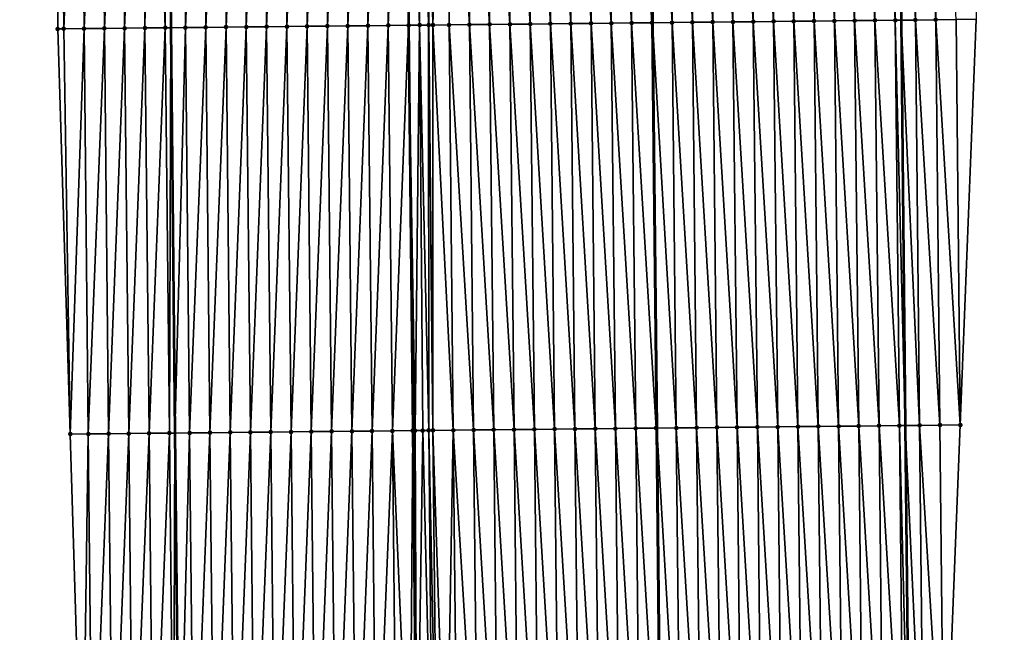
# Model space of a CAD drawing. Header units: feet. Extents: x 2010743 to 2022806, y 818705 to 837694.
# Tile 361 of 531: x 2011451 to 2011500, y 830924 to 830954. Entities that reach past the tile are written whole.
import ezdxf

# ---------------------------------------------------------------- set-up
doc = ezdxf.new("R2010")
doc.units = ezdxf.units.FT
doc.header["$MEASUREMENT"] = 0
for name, color, linetype, lineweight in [('EP_Travel Lane', 172, 'Continuous', 53), ('Road Shots', 141, 'Continuous', 100), ('STRIPING', 60, 'Continuous', 53)]:
    doc.layers.add(name, color=color, linetype=linetype, lineweight=lineweight)
doc.layers.add('I-77-MM17-21_NB-Surface-Border', color=7, linetype='Continuous')
doc.layers.add('I-77-MM17-21_NB-Surface-TIN', color=7, linetype='Continuous')

msp = doc.modelspace()

# ---------------------------------------------------------------- linework, layer by layer
at = {"layer": 'EP_Travel Lane'}
for points in [[(2011492.321, 831173.832, 329.468), (2011492.533, 831153.833, 329.421), (2011492.744, 831133.834, 329.355), (2011492.955, 831113.835, 329.304), (2011493.166, 831093.836, 329.22), (2011493.378, 831073.838, 329.112), (2011493.585, 831053.835, 329.025), (2011493.791, 831033.836, 328.907), (2011493.997, 831013.838, 328.786), (2011494.204, 830993.839, 328.645), (2011494.41, 830973.84, 328.543), (2011494.616, 830953.842, 328.429), (2011494.822, 830933.843, 328.306), (2011495.028, 830913.845, 328.183)], [(2011456.304, 831173.451, 329.677), (2011456.515, 831153.452, 329.653), (2011456.726, 831133.453, 329.605), (2011456.937, 831113.454, 329.559), (2011457.149, 831093.455, 329.453), (2011457.36, 831073.457, 329.355), (2011457.567, 831053.462, 329.252), (2011457.774, 831033.464, 329.125), (2011457.98, 831013.465, 329.005), (2011458.186, 830993.467, 328.874), (2011458.392, 830973.468, 328.756), (2011458.598, 830953.469, 328.615), (2011458.804, 830933.471, 328.509), (2011459.01, 830913.472, 328.364)]]:
    msp.add_polyline3d(points, dxfattribs=at)
at = {"layer": 'I-77-MM17-21_NB-Surface-Border', "color": 3, "linetype": 'Continuous', "lineweight": -3}
for points in [[(2011496.029, 831173.871, 329.332), (2011496.24, 831153.872, 329.291), (2011496.452, 831133.873, 329.23), (2011496.663, 831113.874, 329.178), (2011496.874, 831093.876, 329.097), (2011498.085, 831073.888, 328.956), (2011499.293, 831053.895, 328.84), (2011499.499, 831033.896, 328.735), (2011499.705, 831013.898, 328.597), (2011498.911, 830993.889, 328.492), (2011498.117, 830973.879, 328.419), (2011498.324, 830953.881, 328.308), (2011497.53, 830933.872, 328.212), (2011496.736, 830913.863, 328.132)], [(2011454.254, 830913.424, 328.271), (2011453.643, 830933.418, 328.383), (2011453.03, 830953.413, 328.48), (2011453.12, 830973.414, 328.625), (2011452.914, 830993.413, 328.763), (2011452.708, 831013.411, 328.874), (2011452.501, 831033.41, 328.991), (2011452.295, 831053.409, 329.124), (2011451.756, 831073.398, 329.238), (2011451.985, 831093.401, 329.356), (2011452.352, 831113.406, 329.475), (2011452.196, 831133.405, 329.519), (2011452.204, 831153.406, 329.573), (2011451.151, 831173.396, 329.58)]]:
    msp.add_polyline3d(points, dxfattribs=at)
at = {"layer": 'I-77-MM17-21_NB-Surface-TIN', "color": 128, "linetype": 'Continuous', "lineweight": -3}
for points in [[(2011475.325, 830953.641, 328.746), (2011475.119, 830973.64, 328.876), (2011474.119, 830973.629, 328.891)], [(2011476.325, 830953.652, 328.732), (2011476.119, 830973.65, 328.862), (2011475.119, 830973.64, 328.876)], [(2011475.325, 830953.641, 328.746), (2011476.325, 830953.652, 328.732), (2011475.119, 830973.64, 328.876)], [(2011477.325, 830953.662, 328.715), (2011477.119, 830973.66, 328.846), (2011476.119, 830973.65, 328.862)], [(2011476.325, 830953.652, 328.732), (2011477.325, 830953.662, 328.715), (2011476.119, 830973.65, 328.862)], [(2011478.325, 830953.672, 328.701), (2011478.118, 830973.671, 328.83), (2011477.119, 830973.66, 328.846)], [(2011477.325, 830953.662, 328.715), (2011478.325, 830953.672, 328.701), (2011477.119, 830973.66, 328.846)], [(2011479.325, 830953.683, 328.688), (2011479.118, 830973.681, 328.814), (2011478.118, 830973.671, 328.83)], [(2011478.325, 830953.672, 328.701), (2011479.325, 830953.683, 328.688), (2011478.118, 830973.671, 328.83)], [(2011480.325, 830953.693, 328.677), (2011480.118, 830973.692, 328.804), (2011479.118, 830973.681, 328.814)], [(2011479.325, 830953.683, 328.688), (2011480.325, 830953.693, 328.677), (2011479.118, 830973.681, 328.814)], [(2011481.324, 830953.703, 328.668), (2011481.118, 830973.702, 328.796), (2011480.118, 830973.692, 328.804)], [(2011480.325, 830953.693, 328.677), (2011481.324, 830953.703, 328.668), (2011480.118, 830973.692, 328.804)], [(2011482.324, 830953.714, 328.649), (2011482.118, 830973.712, 328.781), (2011481.118, 830973.702, 328.796)], [(2011481.324, 830953.703, 328.668), (2011482.324, 830953.714, 328.649), (2011481.118, 830973.702, 328.796)], [(2011482.118, 830973.712, 328.781), (2011482.362, 830953.714, 328.648), (2011482.156, 830973.713, 328.78)], [(2011482.324, 830953.714, 328.649), (2011482.362, 830953.714, 328.648), (2011482.118, 830973.712, 328.781)], [(2011483.324, 830953.724, 328.62), (2011483.118, 830973.723, 328.746), (2011482.156, 830973.713, 328.78)], [(2011483.324, 830953.724, 328.62), (2011482.156, 830973.713, 328.78), (2011482.362, 830953.714, 328.648)], [(2011484.324, 830953.735, 328.592), (2011484.118, 830973.733, 328.715), (2011483.118, 830973.723, 328.746)], [(2011483.324, 830953.724, 328.62), (2011484.324, 830953.735, 328.592), (2011483.118, 830973.723, 328.746)], [(2011485.324, 830953.745, 328.578), (2011485.118, 830973.744, 328.699), (2011484.118, 830973.733, 328.715)], [(2011484.324, 830953.735, 328.592), (2011485.324, 830953.745, 328.578), (2011484.118, 830973.733, 328.715)], [(2011486.324, 830953.756, 328.567), (2011486.118, 830973.754, 328.684), (2011485.118, 830973.744, 328.699)], [(2011485.324, 830953.745, 328.578), (2011486.324, 830953.756, 328.567), (2011485.118, 830973.744, 328.699)], [(2011487.324, 830953.766, 328.553), (2011487.118, 830973.765, 328.666), (2011486.118, 830973.754, 328.684)], [(2011486.324, 830953.756, 328.567), (2011487.324, 830953.766, 328.553), (2011486.118, 830973.754, 328.684)], [(2011488.324, 830953.776, 328.54), (2011488.118, 830973.775, 328.655), (2011487.118, 830973.765, 328.666)], [(2011487.324, 830953.766, 328.553), (2011488.324, 830953.776, 328.54), (2011487.118, 830973.765, 328.666)], [(2011489.324, 830953.787, 328.528), (2011489.118, 830973.785, 328.644), (2011488.118, 830973.775, 328.655)], [(2011488.324, 830953.776, 328.54), (2011489.324, 830953.787, 328.528), (2011488.118, 830973.775, 328.655)], [(2011490.324, 830953.797, 328.515), (2011490.118, 830973.796, 328.632), (2011489.118, 830973.785, 328.644)], [(2011489.324, 830953.787, 328.528), (2011490.324, 830953.797, 328.515), (2011489.118, 830973.785, 328.644)], [(2011491.324, 830953.807, 328.503), (2011491.118, 830973.806, 328.619), (2011490.118, 830973.796, 328.632)], [(2011490.324, 830953.797, 328.515), (2011491.324, 830953.807, 328.503), (2011490.118, 830973.796, 328.632)], [(2011492.324, 830953.818, 328.487), (2011492.118, 830973.816, 328.6), (2011491.118, 830973.806, 328.619)], [(2011491.324, 830953.807, 328.503), (2011492.324, 830953.818, 328.487), (2011491.118, 830973.806, 328.619)], [(2011493.324, 830953.828, 328.466), (2011493.118, 830973.827, 328.583), (2011492.118, 830973.816, 328.6)], [(2011492.324, 830953.818, 328.487), (2011493.324, 830953.828, 328.466), (2011492.118, 830973.816, 328.6)], [(2011494.324, 830953.839, 328.437), (2011494.118, 830973.837, 328.551), (2011493.118, 830973.827, 328.583)], [(2011493.324, 830953.828, 328.466), (2011494.324, 830953.839, 328.437), (2011493.118, 830973.827, 328.583)], [(2011494.118, 830973.837, 328.551), (2011494.616, 830953.842, 328.429), (2011494.41, 830973.84, 328.543)], [(2011494.324, 830953.839, 328.437), (2011494.616, 830953.842, 328.429), (2011494.118, 830973.837, 328.551)], [(2011495.324, 830953.849, 328.411), (2011495.118, 830973.848, 328.524), (2011494.41, 830973.84, 328.543)], [(2011495.324, 830953.849, 328.411), (2011494.41, 830973.84, 328.543), (2011494.616, 830953.842, 328.429)], [(2011496.324, 830953.86, 328.383), (2011496.118, 830973.858, 328.495), (2011495.118, 830973.848, 328.524)], [(2011495.324, 830953.849, 328.411), (2011496.324, 830953.86, 328.383), (2011495.118, 830973.848, 328.524)], [(2011496.324, 830953.86, 328.383), (2011497.324, 830953.87, 328.347), (2011496.118, 830973.858, 328.495)], [(2011453.326, 830953.416, 328.488), (2011453.12, 830973.414, 328.625), (2011453.03, 830953.413, 328.48)], [(2011453.326, 830953.416, 328.488), (2011454.12, 830973.425, 328.651), (2011453.12, 830973.414, 328.625)], [(2011453.326, 830953.416, 328.488), (2011454.326, 830953.426, 328.514), (2011454.12, 830973.425, 328.651)], [(2011454.326, 830953.426, 328.514), (2011455.12, 830973.435, 328.684), (2011454.12, 830973.425, 328.651)], [(2011454.326, 830953.426, 328.514), (2011455.326, 830953.436, 328.544), (2011455.12, 830973.435, 328.684)], [(2011455.326, 830953.436, 328.544), (2011456.12, 830973.445, 328.706), (2011455.12, 830973.435, 328.684)], [(2011455.326, 830953.436, 328.544), (2011456.326, 830953.446, 328.57), (2011456.12, 830973.445, 328.706)], [(2011456.326, 830953.446, 328.57), (2011457.12, 830973.455, 328.735), (2011456.12, 830973.445, 328.706)], [(2011456.326, 830953.446, 328.57), (2011457.326, 830953.456, 328.598), (2011457.12, 830973.455, 328.735)], [(2011457.326, 830953.456, 328.598), (2011457.665, 830973.46, 328.754), (2011457.12, 830973.455, 328.735)], [(2011457.326, 830953.456, 328.598), (2011458.326, 830953.467, 328.612), (2011457.665, 830973.46, 328.754)], [(2011458.326, 830953.467, 328.612), (2011458.12, 830973.465, 328.753), (2011457.665, 830973.46, 328.754)], [(2011458.326, 830953.467, 328.612), (2011458.392, 830973.468, 328.756), (2011458.12, 830973.465, 328.753)], [(2011458.326, 830953.467, 328.612), (2011458.598, 830953.469, 328.615), (2011458.392, 830973.468, 328.756)], [(2011459.119, 830973.475, 328.762), (2011458.392, 830973.468, 328.756), (2011458.598, 830953.469, 328.615)], [(2011459.326, 830953.477, 328.623), (2011459.119, 830973.475, 328.762), (2011458.598, 830953.469, 328.615)], [(2011459.326, 830953.477, 328.623), (2011460.119, 830973.486, 328.777), (2011459.119, 830973.475, 328.762)], [(2011459.326, 830953.477, 328.623), (2011460.326, 830953.487, 328.641), (2011460.119, 830973.486, 328.777)], [(2011460.326, 830953.487, 328.641), (2011461.119, 830973.496, 328.795), (2011460.119, 830973.486, 328.777)], [(2011460.326, 830953.487, 328.641), (2011461.326, 830953.497, 328.659), (2011461.119, 830973.496, 328.795)], [(2011461.326, 830953.497, 328.659), (2011462.119, 830973.506, 328.811), (2011461.119, 830973.496, 328.795)], [(2011461.326, 830953.497, 328.659), (2011462.325, 830953.508, 328.675), (2011462.119, 830973.506, 328.811)], [(2011463.119, 830973.516, 328.824), (2011462.119, 830973.506, 328.811), (2011462.325, 830953.508, 328.675)], [(2011463.325, 830953.518, 328.688), (2011463.119, 830973.516, 328.824), (2011462.325, 830953.508, 328.675)], [(2011463.325, 830953.518, 328.688), (2011464.119, 830973.526, 328.837), (2011463.119, 830973.516, 328.824)], [(2011463.325, 830953.518, 328.688), (2011464.325, 830953.528, 328.701), (2011464.119, 830973.526, 328.837)], [(2011464.325, 830953.528, 328.701), (2011465.119, 830973.537, 328.849), (2011464.119, 830973.526, 328.837)], [(2011464.325, 830953.528, 328.701), (2011465.325, 830953.538, 328.712), (2011465.119, 830973.537, 328.849)], [(2011465.325, 830953.538, 328.712), (2011466.119, 830973.547, 328.86), (2011465.119, 830973.537, 328.849)], [(2011465.325, 830953.538, 328.712), (2011466.325, 830953.548, 328.724), (2011466.119, 830973.547, 328.86)], [(2011466.325, 830953.548, 328.724), (2011467.119, 830973.557, 328.877), (2011466.119, 830973.547, 328.86)], [(2011466.325, 830953.548, 328.724), (2011467.325, 830953.559, 328.741), (2011467.119, 830973.557, 328.877)], [(2011467.325, 830953.559, 328.741), (2011468.119, 830973.567, 328.897), (2011467.119, 830973.557, 328.877)], [(2011467.325, 830953.559, 328.741), (2011468.325, 830953.569, 328.76), (2011468.119, 830973.567, 328.897)], [(2011468.325, 830953.569, 328.76), (2011469.119, 830973.578, 328.919), (2011468.119, 830973.567, 328.897)], [(2011468.325, 830953.569, 328.76), (2011469.325, 830953.579, 328.781), (2011469.119, 830973.578, 328.919)], [(2011469.325, 830953.579, 328.781), (2011470.119, 830973.588, 328.934), (2011469.119, 830973.578, 328.919)], [(2011469.325, 830953.579, 328.781), (2011470.325, 830953.589, 328.791), (2011470.119, 830973.588, 328.934)], [(2011470.873, 830953.595, 328.798), (2011470.88, 830973.596, 328.938), (2011470.119, 830973.588, 328.934)], [(2011470.873, 830953.595, 328.798), (2011470.119, 830973.588, 328.934), (2011470.325, 830953.589, 328.791)], [(2011470.873, 830953.595, 328.798), (2011471.314, 830953.599, 328.8), (2011470.88, 830973.596, 328.938)], [(2011471.314, 830953.599, 328.8), (2011471.021, 830973.597, 328.938), (2011470.88, 830973.596, 328.938)], [(2011471.314, 830953.599, 328.8), (2011471.119, 830973.598, 328.937), (2011471.021, 830973.597, 328.938)], [(2011471.529, 830953.602, 328.8), (2011472.119, 830973.608, 328.922), (2011471.119, 830973.598, 328.937)], [(2011471.314, 830953.599, 328.8), (2011471.325, 830953.6, 328.8), (2011471.119, 830973.598, 328.937)], [(2011471.325, 830953.6, 328.8), (2011471.529, 830953.602, 328.8), (2011471.119, 830973.598, 328.937)], [(2011471.529, 830953.602, 328.8), (2011472.325, 830953.61, 328.789), (2011472.119, 830973.608, 328.922)], [(2011473.325, 830953.62, 328.773), (2011473.119, 830973.619, 328.906), (2011472.119, 830973.608, 328.922)], [(2011472.325, 830953.61, 328.789), (2011473.325, 830953.62, 328.773), (2011472.119, 830973.608, 328.922)], [(2011474.325, 830953.631, 328.759), (2011474.119, 830973.629, 328.891), (2011473.119, 830973.619, 328.906)], [(2011473.325, 830953.62, 328.773), (2011474.325, 830953.631, 328.759), (2011473.119, 830973.619, 328.906)], [(2011474.325, 830953.631, 328.759), (2011475.325, 830953.641, 328.746), (2011474.119, 830973.629, 328.891)], [(2011484.53, 830933.736, 328.479), (2011484.324, 830953.735, 328.592), (2011483.324, 830953.724, 328.62)], [(2011485.53, 830933.747, 328.461), (2011485.324, 830953.745, 328.578), (2011484.324, 830953.735, 328.592)], [(2011484.53, 830933.736, 328.479), (2011485.53, 830933.747, 328.461), (2011484.324, 830953.735, 328.592)], [(2011486.53, 830933.757, 328.446), (2011486.324, 830953.756, 328.567), (2011485.324, 830953.745, 328.578)], [(2011485.53, 830933.747, 328.461), (2011486.53, 830933.757, 328.446), (2011485.324, 830953.745, 328.578)], [(2011487.53, 830933.767, 328.43), (2011487.324, 830953.766, 328.553), (2011486.324, 830953.756, 328.567)], [(2011486.53, 830933.757, 328.446), (2011487.53, 830933.767, 328.43), (2011486.324, 830953.756, 328.567)], [(2011488.53, 830933.778, 328.416), (2011488.324, 830953.776, 328.54), (2011487.324, 830953.766, 328.553)], [(2011487.53, 830933.767, 328.43), (2011488.53, 830933.778, 328.416), (2011487.324, 830953.766, 328.553)], [(2011489.53, 830933.788, 328.404), (2011489.324, 830953.787, 328.528), (2011488.324, 830953.776, 328.54)], [(2011488.53, 830933.778, 328.416), (2011489.53, 830933.788, 328.404), (2011488.324, 830953.776, 328.54)], [(2011490.53, 830933.799, 328.392), (2011490.324, 830953.797, 328.515), (2011489.324, 830953.787, 328.528)], [(2011489.53, 830933.788, 328.404), (2011490.53, 830933.799, 328.392), (2011489.324, 830953.787, 328.528)], [(2011491.53, 830933.809, 328.378), (2011491.324, 830953.807, 328.503), (2011490.324, 830953.797, 328.515)], [(2011490.53, 830933.799, 328.392), (2011491.53, 830933.809, 328.378), (2011490.324, 830953.797, 328.515)], [(2011492.53, 830933.819, 328.361), (2011492.324, 830953.818, 328.487), (2011491.324, 830953.807, 328.503)], [(2011491.53, 830933.809, 328.378), (2011492.53, 830933.819, 328.361), (2011491.324, 830953.807, 328.503)], [(2011493.53, 830933.83, 328.339), (2011493.324, 830953.828, 328.466), (2011492.324, 830953.818, 328.487)], [(2011492.53, 830933.819, 328.361), (2011493.53, 830933.83, 328.339), (2011492.324, 830953.818, 328.487)], [(2011494.53, 830933.84, 328.314), (2011494.324, 830953.839, 328.437), (2011493.324, 830953.828, 328.466)], [(2011493.53, 830933.83, 328.339), (2011494.53, 830933.84, 328.314), (2011493.324, 830953.828, 328.466)], [(2011494.324, 830953.839, 328.437), (2011494.822, 830933.843, 328.306), (2011494.616, 830953.842, 328.429)], [(2011494.53, 830933.84, 328.314), (2011494.822, 830933.843, 328.306), (2011494.324, 830953.839, 328.437)], [(2011495.53, 830933.851, 328.287), (2011495.324, 830953.849, 328.411), (2011494.616, 830953.842, 328.429)], [(2011495.53, 830933.851, 328.287), (2011494.616, 830953.842, 328.429), (2011494.822, 830933.843, 328.306)], [(2011496.53, 830933.861, 328.253), (2011496.324, 830953.86, 328.383), (2011495.324, 830953.849, 328.411)], [(2011495.53, 830933.851, 328.287), (2011496.53, 830933.861, 328.253), (2011495.324, 830953.849, 328.411)], [(2011497.53, 830933.872, 328.212), (2011497.324, 830953.87, 328.347), (2011496.324, 830953.86, 328.383)], [(2011496.53, 830933.861, 328.253), (2011497.53, 830933.872, 328.212), (2011496.324, 830953.86, 328.383)], [(2011497.53, 830933.872, 328.212), (2011498.324, 830953.881, 328.308), (2011497.324, 830953.87, 328.347)], [(2011453.643, 830933.418, 328.383), (2011453.326, 830953.416, 328.488), (2011453.03, 830953.413, 328.48)], [(2011453.643, 830933.418, 328.383), (2011454.326, 830953.426, 328.514), (2011453.326, 830953.416, 328.488)], [(2011454.532, 830933.427, 328.41), (2011454.326, 830953.426, 328.514), (2011453.643, 830933.418, 328.383)], [(2011454.532, 830933.427, 328.41), (2011455.326, 830953.436, 328.544), (2011454.326, 830953.426, 328.514)], [(2011454.532, 830933.427, 328.41), (2011455.532, 830933.438, 328.44), (2011455.326, 830953.436, 328.544)], [(2011455.532, 830933.438, 328.44), (2011456.326, 830953.446, 328.57), (2011455.326, 830953.436, 328.544)], [(2011455.532, 830933.438, 328.44), (2011456.532, 830933.448, 328.464), (2011456.326, 830953.446, 328.57)], [(2011456.532, 830933.448, 328.464), (2011457.326, 830953.456, 328.598), (2011456.326, 830953.446, 328.57)], [(2011456.532, 830933.448, 328.464), (2011457.532, 830933.458, 328.49), (2011457.326, 830953.456, 328.598)], [(2011457.532, 830933.458, 328.49), (2011458.326, 830953.467, 328.612), (2011457.326, 830953.456, 328.598)], [(2011457.532, 830933.458, 328.49), (2011458.532, 830933.468, 328.505), (2011458.326, 830953.467, 328.612)], [(2011458.532, 830933.468, 328.505), (2011458.598, 830953.469, 328.615), (2011458.326, 830953.467, 328.612)], [(2011458.532, 830933.468, 328.505), (2011458.804, 830933.471, 328.509), (2011458.598, 830953.469, 328.615)], [(2011459.326, 830953.477, 328.623), (2011458.598, 830953.469, 328.615), (2011458.804, 830933.471, 328.509)], [(2011459.532, 830933.478, 328.519), (2011459.326, 830953.477, 328.623), (2011458.804, 830933.471, 328.509)], [(2011459.532, 830933.478, 328.519), (2011460.326, 830953.487, 328.641), (2011459.326, 830953.477, 328.623)], [(2011459.532, 830933.478, 328.519), (2011460.532, 830933.488, 328.54), (2011460.326, 830953.487, 328.641)], [(2011460.532, 830933.488, 328.54), (2011461.326, 830953.497, 328.659), (2011460.326, 830953.487, 328.641)], [(2011460.532, 830933.488, 328.54), (2011461.532, 830933.499, 328.557), (2011461.326, 830953.497, 328.659)], [(2011461.532, 830933.499, 328.557), (2011462.325, 830953.508, 328.675), (2011461.326, 830953.497, 328.659)], [(2011462.532, 830933.509, 328.57), (2011462.325, 830953.508, 328.675), (2011461.532, 830933.499, 328.557)], [(2011462.532, 830933.509, 328.57), (2011463.325, 830953.518, 328.688), (2011462.325, 830953.508, 328.675)], [(2011462.532, 830933.509, 328.57), (2011463.532, 830933.519, 328.581), (2011463.325, 830953.518, 328.688)], [(2011463.532, 830933.519, 328.581), (2011464.325, 830953.528, 328.701), (2011463.325, 830953.518, 328.688)], [(2011463.532, 830933.519, 328.581), (2011464.532, 830933.529, 328.594), (2011464.325, 830953.528, 328.701)], [(2011464.532, 830933.529, 328.594), (2011465.325, 830953.538, 328.712), (2011464.325, 830953.528, 328.701)], [(2011464.532, 830933.529, 328.594), (2011465.531, 830933.54, 328.606), (2011465.325, 830953.538, 328.712)], [(2011465.531, 830933.54, 328.606), (2011466.325, 830953.548, 328.724), (2011465.325, 830953.538, 328.712)], [(2011465.531, 830933.54, 328.606), (2011466.531, 830933.55, 328.618), (2011466.325, 830953.548, 328.724)], [(2011466.531, 830933.55, 328.618), (2011467.325, 830953.559, 328.741), (2011466.325, 830953.548, 328.724)], [(2011466.531, 830933.55, 328.618), (2011467.531, 830933.56, 328.635), (2011467.325, 830953.559, 328.741)], [(2011467.531, 830933.56, 328.635), (2011468.325, 830953.569, 328.76), (2011467.325, 830953.559, 328.741)], [(2011467.531, 830933.56, 328.635), (2011468.531, 830933.57, 328.656), (2011468.325, 830953.569, 328.76)], [(2011468.531, 830933.57, 328.656), (2011469.325, 830953.579, 328.781), (2011468.325, 830953.569, 328.76)], [(2011468.531, 830933.57, 328.656), (2011469.531, 830933.58, 328.677), (2011469.325, 830953.579, 328.781)], [(2011469.531, 830933.58, 328.677), (2011470.325, 830953.589, 328.791), (2011469.325, 830953.579, 328.781)], [(2011469.531, 830933.58, 328.677), (2011470.531, 830933.591, 328.692), (2011470.325, 830953.589, 328.791)], [(2011470.648, 830933.592, 328.693), (2011470.873, 830953.595, 328.798), (2011470.325, 830953.589, 328.791)], [(2011470.648, 830933.592, 328.693), (2011470.325, 830953.589, 328.791), (2011470.531, 830933.591, 328.692)], [(2011470.648, 830933.592, 328.693), (2011471.027, 830933.596, 328.694), (2011470.873, 830953.595, 328.798)], [(2011471.319, 830933.599, 328.694), (2011471.314, 830953.599, 328.8), (2011470.873, 830953.595, 328.798)], [(2011471.027, 830933.596, 328.694), (2011471.319, 830933.599, 328.694), (2011470.873, 830953.595, 328.798)], [(2011471.531, 830933.601, 328.692), (2011471.325, 830953.6, 328.8), (2011471.314, 830953.599, 328.8)], [(2011471.319, 830933.599, 328.694), (2011471.531, 830933.601, 328.692), (2011471.314, 830953.599, 328.8)], [(2011471.531, 830933.601, 328.692), (2011471.529, 830953.602, 328.8), (2011471.325, 830953.6, 328.8)], [(2011472.531, 830933.611, 328.679), (2011472.325, 830953.61, 328.789), (2011471.529, 830953.602, 328.8)], [(2011471.531, 830933.601, 328.692), (2011472.531, 830933.611, 328.679), (2011471.529, 830953.602, 328.8)], [(2011473.531, 830933.622, 328.663), (2011473.325, 830953.62, 328.773), (2011472.325, 830953.61, 328.789)], [(2011472.531, 830933.611, 328.679), (2011473.531, 830933.622, 328.663), (2011472.325, 830953.61, 328.789)], [(2011474.531, 830933.632, 328.646), (2011474.325, 830953.631, 328.759), (2011473.325, 830953.62, 328.773)], [(2011473.531, 830933.622, 328.663), (2011474.531, 830933.632, 328.646), (2011473.325, 830953.62, 328.773)], [(2011475.531, 830933.643, 328.629), (2011475.325, 830953.641, 328.746), (2011474.325, 830953.631, 328.759)], [(2011474.531, 830933.632, 328.646), (2011475.531, 830933.643, 328.629), (2011474.325, 830953.631, 328.759)], [(2011476.531, 830933.653, 328.614), (2011476.325, 830953.652, 328.732), (2011475.325, 830953.641, 328.746)], [(2011475.531, 830933.643, 328.629), (2011476.531, 830933.653, 328.614), (2011475.325, 830953.641, 328.746)], [(2011477.531, 830933.663, 328.597), (2011477.325, 830953.662, 328.715), (2011476.325, 830953.652, 328.732)], [(2011476.531, 830933.653, 328.614), (2011477.531, 830933.663, 328.597), (2011476.325, 830953.652, 328.732)], [(2011478.531, 830933.674, 328.582), (2011478.325, 830953.672, 328.701), (2011477.325, 830953.662, 328.715)], [(2011477.531, 830933.663, 328.597), (2011478.531, 830933.674, 328.582), (2011477.325, 830953.662, 328.715)], [(2011479.531, 830933.684, 328.569), (2011479.325, 830953.683, 328.688), (2011478.325, 830953.672, 328.701)], [(2011478.531, 830933.674, 328.582), (2011479.531, 830933.684, 328.569), (2011478.325, 830953.672, 328.701)], [(2011480.531, 830933.694, 328.558), (2011480.325, 830953.693, 328.677), (2011479.325, 830953.683, 328.688)], [(2011479.531, 830933.684, 328.569), (2011480.531, 830933.694, 328.558), (2011479.325, 830953.683, 328.688)], [(2011481.531, 830933.705, 328.547), (2011481.324, 830953.703, 328.668), (2011480.325, 830953.693, 328.677)], [(2011480.531, 830933.694, 328.558), (2011481.531, 830933.705, 328.547), (2011480.325, 830953.693, 328.677)], [(2011482.531, 830933.715, 328.529), (2011482.324, 830953.714, 328.649), (2011481.324, 830953.703, 328.668)], [(2011481.531, 830933.705, 328.547), (2011482.531, 830933.715, 328.529), (2011481.324, 830953.703, 328.668)], [(2011482.324, 830953.714, 328.649), (2011482.568, 830933.716, 328.528), (2011482.362, 830953.714, 328.648)], [(2011482.531, 830933.715, 328.529), (2011482.568, 830933.716, 328.528), (2011482.324, 830953.714, 328.649)], [(2011483.53, 830933.726, 328.504), (2011483.324, 830953.724, 328.62), (2011482.362, 830953.714, 328.648)], [(2011483.53, 830933.726, 328.504), (2011482.362, 830953.714, 328.648), (2011482.568, 830933.716, 328.528)], [(2011483.53, 830933.726, 328.504), (2011484.53, 830933.736, 328.479), (2011483.324, 830953.724, 328.62)], [(2011493.736, 830913.831, 328.22), (2011493.53, 830933.83, 328.339), (2011492.53, 830933.819, 328.361)], [(2011494.736, 830913.842, 328.192), (2011494.53, 830933.84, 328.314), (2011493.53, 830933.83, 328.339)], [(2011493.736, 830913.831, 328.22), (2011494.736, 830913.842, 328.192), (2011493.53, 830933.83, 328.339)], [(2011494.53, 830933.84, 328.314), (2011495.028, 830913.845, 328.183), (2011494.822, 830933.843, 328.306)], [(2011494.736, 830913.842, 328.192), (2011495.028, 830913.845, 328.183), (2011494.53, 830933.84, 328.314)], [(2011495.736, 830913.852, 328.163), (2011495.53, 830933.851, 328.287), (2011494.822, 830933.843, 328.306)], [(2011495.736, 830913.852, 328.163), (2011494.822, 830933.843, 328.306), (2011495.028, 830913.845, 328.183)], [(2011496.736, 830913.863, 328.132), (2011496.53, 830933.861, 328.253), (2011495.53, 830933.851, 328.287)], [(2011495.736, 830913.852, 328.163), (2011496.736, 830913.863, 328.132), (2011495.53, 830933.851, 328.287)], [(2011496.736, 830913.863, 328.132), (2011497.53, 830933.872, 328.212), (2011496.53, 830933.861, 328.253)], [(2011454.254, 830913.424, 328.271), (2011454.532, 830933.427, 328.41), (2011453.643, 830933.418, 328.383)], [(2011454.738, 830913.429, 328.283), (2011454.532, 830933.427, 328.41), (2011454.254, 830913.424, 328.271)], [(2011454.738, 830913.429, 328.283), (2011455.532, 830933.438, 328.44), (2011454.532, 830933.427, 328.41)], [(2011454.738, 830913.429, 328.283), (2011455.738, 830913.439, 328.312), (2011455.532, 830933.438, 328.44)], [(2011455.738, 830913.439, 328.312), (2011456.532, 830933.448, 328.464), (2011455.532, 830933.438, 328.44)], [(2011455.738, 830913.439, 328.312), (2011456.738, 830913.449, 328.337), (2011456.532, 830933.448, 328.464)], [(2011456.738, 830913.449, 328.337), (2011457.532, 830933.458, 328.49), (2011456.532, 830933.448, 328.464)], [(2011456.738, 830913.449, 328.337), (2011457.738, 830913.459, 328.356), (2011457.532, 830933.458, 328.49)], [(2011457.738, 830913.459, 328.356), (2011458.532, 830933.468, 328.505), (2011457.532, 830933.458, 328.49)], [(2011457.738, 830913.459, 328.356), (2011458.738, 830913.47, 328.362), (2011458.532, 830933.468, 328.505)], [(2011458.738, 830913.47, 328.362), (2011458.804, 830933.471, 328.509), (2011458.532, 830933.468, 328.505)], [(2011458.738, 830913.47, 328.362), (2011459.01, 830913.472, 328.364), (2011458.804, 830933.471, 328.509)], [(2011459.532, 830933.478, 328.519), (2011458.804, 830933.471, 328.509), (2011459.01, 830913.472, 328.364)], [(2011459.738, 830913.48, 328.371), (2011459.532, 830933.478, 328.519), (2011459.01, 830913.472, 328.364)], [(2011459.738, 830913.48, 328.371), (2011460.532, 830933.488, 328.54), (2011459.532, 830933.478, 328.519)], [(2011459.738, 830913.48, 328.371), (2011460.738, 830913.49, 328.392), (2011460.532, 830933.488, 328.54)], [(2011460.738, 830913.49, 328.392), (2011461.532, 830933.499, 328.557), (2011460.532, 830933.488, 328.54)], [(2011460.738, 830913.49, 328.392), (2011461.738, 830913.5, 328.407), (2011461.532, 830933.499, 328.557)], [(2011462.532, 830933.509, 328.57), (2011461.532, 830933.499, 328.557), (2011461.738, 830913.5, 328.407)], [(2011462.738, 830913.51, 328.421), (2011462.532, 830933.509, 328.57), (2011461.738, 830913.5, 328.407)], [(2011462.738, 830913.51, 328.421), (2011463.532, 830933.519, 328.581), (2011462.532, 830933.509, 328.57)], [(2011462.738, 830913.51, 328.421), (2011463.738, 830913.521, 328.436), (2011463.532, 830933.519, 328.581)], [(2011463.738, 830913.521, 328.436), (2011464.532, 830933.529, 328.594), (2011463.532, 830933.519, 328.581)], [(2011463.738, 830913.521, 328.436), (2011464.738, 830913.531, 328.446), (2011464.532, 830933.529, 328.594)], [(2011464.738, 830913.531, 328.446), (2011465.531, 830933.54, 328.606), (2011464.532, 830933.529, 328.594)], [(2011464.738, 830913.531, 328.446), (2011465.738, 830913.541, 328.458), (2011465.531, 830933.54, 328.606)], [(2011465.738, 830913.541, 328.458), (2011466.531, 830933.55, 328.618), (2011465.531, 830933.54, 328.606)], [(2011465.738, 830913.541, 328.458), (2011466.738, 830913.551, 328.471), (2011466.531, 830933.55, 328.618)], [(2011466.738, 830913.551, 328.471), (2011467.531, 830933.56, 328.635), (2011466.531, 830933.55, 328.618)], [(2011466.738, 830913.551, 328.471), (2011467.737, 830913.562, 328.484), (2011467.531, 830933.56, 328.635)], [(2011467.737, 830913.562, 328.484), (2011468.531, 830933.57, 328.656), (2011467.531, 830933.56, 328.635)], [(2011467.737, 830913.562, 328.484), (2011468.737, 830913.572, 328.503), (2011468.531, 830933.57, 328.656)], [(2011468.737, 830913.572, 328.503), (2011469.531, 830933.58, 328.677), (2011468.531, 830933.57, 328.656)], [(2011468.737, 830913.572, 328.503), (2011469.737, 830913.582, 328.525), (2011469.531, 830933.58, 328.677)], [(2011470.382, 830913.589, 328.534), (2011470.531, 830933.591, 328.692), (2011469.531, 830933.58, 328.677)], [(2011469.737, 830913.582, 328.525), (2011470.382, 830913.589, 328.534), (2011469.531, 830933.58, 328.677)], [(2011470.382, 830913.589, 328.534), (2011470.737, 830913.592, 328.535), (2011470.531, 830933.591, 328.692)], [(2011470.648, 830933.592, 328.693), (2011470.531, 830933.591, 328.692), (2011470.737, 830913.592, 328.535)], [(2011470.648, 830933.592, 328.693), (2011470.737, 830913.592, 328.535), (2011471.027, 830933.596, 328.694)], [(2011471.502, 830913.6, 328.537), (2011471.027, 830933.596, 328.694), (2011470.737, 830913.592, 328.535)], [(2011471.502, 830913.6, 328.537), (2011471.319, 830933.599, 328.694), (2011471.027, 830933.596, 328.694)], [(2011471.737, 830913.603, 328.537), (2011471.531, 830933.601, 328.692), (2011471.319, 830933.599, 328.694)], [(2011471.502, 830913.6, 328.537), (2011471.737, 830913.603, 328.537), (2011471.319, 830933.599, 328.694)], [(2011472.187, 830913.607, 328.535), (2011472.531, 830933.611, 328.679), (2011471.531, 830933.601, 328.692)], [(2011471.737, 830913.603, 328.537), (2011472.187, 830913.607, 328.535), (2011471.531, 830933.601, 328.692)], [(2011472.187, 830913.607, 328.535), (2011472.737, 830913.613, 328.531), (2011472.531, 830933.611, 328.679)], [(2011473.737, 830913.623, 328.519), (2011473.531, 830933.622, 328.663), (2011472.531, 830933.611, 328.679)], [(2011472.737, 830913.613, 328.531), (2011473.737, 830913.623, 328.519), (2011472.531, 830933.611, 328.679)], [(2011474.737, 830913.634, 328.504), (2011474.531, 830933.632, 328.646), (2011473.531, 830933.622, 328.663)], [(2011473.737, 830913.623, 328.519), (2011474.737, 830913.634, 328.504), (2011473.531, 830933.622, 328.663)], [(2011475.737, 830913.644, 328.49), (2011475.531, 830933.643, 328.629), (2011474.531, 830933.632, 328.646)], [(2011474.737, 830913.634, 328.504), (2011475.737, 830913.644, 328.49), (2011474.531, 830933.632, 328.646)], [(2011476.737, 830913.654, 328.476), (2011476.531, 830933.653, 328.614), (2011475.531, 830933.643, 328.629)], [(2011475.737, 830913.644, 328.49), (2011476.737, 830913.654, 328.476), (2011475.531, 830933.643, 328.629)], [(2011477.737, 830913.665, 328.465), (2011477.531, 830933.663, 328.597), (2011476.531, 830933.653, 328.614)], [(2011476.737, 830913.654, 328.476), (2011477.737, 830913.665, 328.465), (2011476.531, 830933.653, 328.614)], [(2011478.737, 830913.675, 328.453), (2011478.531, 830933.674, 328.582), (2011477.531, 830933.663, 328.597)], [(2011477.737, 830913.665, 328.465), (2011478.737, 830913.675, 328.453), (2011477.531, 830933.663, 328.597)], [(2011479.737, 830913.686, 328.442), (2011479.531, 830933.684, 328.569), (2011478.531, 830933.674, 328.582)], [(2011478.737, 830913.675, 328.453), (2011479.737, 830913.686, 328.442), (2011478.531, 830933.674, 328.582)], [(2011480.737, 830913.696, 328.431), (2011480.531, 830933.694, 328.558), (2011479.531, 830933.684, 328.569)], [(2011479.737, 830913.686, 328.442), (2011480.737, 830913.696, 328.431), (2011479.531, 830933.684, 328.569)], [(2011481.737, 830913.706, 328.423), (2011481.531, 830933.705, 328.547), (2011480.531, 830933.694, 328.558)], [(2011480.737, 830913.696, 328.431), (2011481.737, 830913.706, 328.423), (2011480.531, 830933.694, 328.558)], [(2011482.737, 830913.717, 328.406), (2011482.531, 830933.715, 328.529), (2011481.531, 830933.705, 328.547)], [(2011481.737, 830913.706, 328.423), (2011482.737, 830913.717, 328.406), (2011481.531, 830933.705, 328.547)], [(2011482.531, 830933.715, 328.529), (2011482.775, 830913.717, 328.405), (2011482.568, 830933.716, 328.528)], [(2011482.737, 830913.717, 328.406), (2011482.775, 830913.717, 328.405), (2011482.531, 830933.715, 328.529)], [(2011483.737, 830913.727, 328.381), (2011483.53, 830933.726, 328.504), (2011482.568, 830933.716, 328.528)], [(2011483.737, 830913.727, 328.381), (2011482.568, 830933.716, 328.528), (2011482.775, 830913.717, 328.405)], [(2011484.737, 830913.738, 328.359), (2011484.53, 830933.736, 328.479), (2011483.53, 830933.726, 328.504)], [(2011483.737, 830913.727, 328.381), (2011484.737, 830913.738, 328.359), (2011483.53, 830933.726, 328.504)], [(2011485.737, 830913.748, 328.342), (2011485.53, 830933.747, 328.461), (2011484.53, 830933.736, 328.479)], [(2011484.737, 830913.738, 328.359), (2011485.737, 830913.748, 328.342), (2011484.53, 830933.736, 328.479)], [(2011486.736, 830913.758, 328.326), (2011486.53, 830933.757, 328.446), (2011485.53, 830933.747, 328.461)], [(2011485.737, 830913.748, 328.342), (2011486.736, 830913.758, 328.326), (2011485.53, 830933.747, 328.461)], [(2011487.736, 830913.769, 328.311), (2011487.53, 830933.767, 328.43), (2011486.53, 830933.757, 328.446)], [(2011486.736, 830913.758, 328.326), (2011487.736, 830913.769, 328.311), (2011486.53, 830933.757, 328.446)], [(2011488.736, 830913.779, 328.296), (2011488.53, 830933.778, 328.416), (2011487.53, 830933.767, 328.43)], [(2011487.736, 830913.769, 328.311), (2011488.736, 830913.779, 328.296), (2011487.53, 830933.767, 328.43)], [(2011489.736, 830913.79, 328.284), (2011489.53, 830933.788, 328.404), (2011488.53, 830933.778, 328.416)], [(2011488.736, 830913.779, 328.296), (2011489.736, 830913.79, 328.284), (2011488.53, 830933.778, 328.416)], [(2011490.736, 830913.8, 328.274), (2011490.53, 830933.799, 328.392), (2011489.53, 830933.788, 328.404)], [(2011489.736, 830913.79, 328.284), (2011490.736, 830913.8, 328.274), (2011489.53, 830933.788, 328.404)], [(2011491.736, 830913.81, 328.262), (2011491.53, 830933.809, 328.378), (2011490.53, 830933.799, 328.392)], [(2011490.736, 830913.8, 328.274), (2011491.736, 830913.81, 328.262), (2011490.53, 830933.799, 328.392)], [(2011492.736, 830913.821, 328.244), (2011492.53, 830933.819, 328.361), (2011491.53, 830933.809, 328.378)], [(2011491.736, 830913.81, 328.262), (2011492.736, 830913.821, 328.244), (2011491.53, 830933.809, 328.378)], [(2011492.736, 830913.821, 328.244), (2011493.736, 830913.831, 328.22), (2011492.53, 830933.819, 328.361)]]:
    msp.add_3dface(points, dxfattribs=at)
at = {"layer": 'Road Shots', "lineweight": 100}
for p in [(2011484.324, 830953.735, 328.592), (2011485.324, 830953.745, 328.578), (2011486.324, 830953.756, 328.567), (2011487.324, 830953.766, 328.553), (2011488.324, 830953.776, 328.54), (2011489.324, 830953.787, 328.528), (2011490.324, 830953.797, 328.515), (2011491.324, 830953.807, 328.503), (2011492.324, 830953.818, 328.487), (2011493.324, 830953.828, 328.466), (2011494.324, 830953.839, 328.437), (2011495.324, 830953.849, 328.411), (2011496.324, 830953.86, 328.383), (2011453.03, 830953.413, 328.48), (2011453.326, 830953.416, 328.488), (2011454.326, 830953.426, 328.514), (2011455.326, 830953.436, 328.544), (2011456.326, 830953.446, 328.57), (2011457.326, 830953.456, 328.598), (2011458.326, 830953.467, 328.612), (2011459.326, 830953.477, 328.623), (2011460.326, 830953.487, 328.641), (2011461.326, 830953.497, 328.659), (2011462.325, 830953.508, 328.675), (2011463.325, 830953.518, 328.688), (2011464.325, 830953.528, 328.701), (2011465.325, 830953.538, 328.712), (2011466.325, 830953.548, 328.724), (2011467.325, 830953.559, 328.741), (2011468.325, 830953.569, 328.76), (2011469.325, 830953.579, 328.781), (2011470.325, 830953.589, 328.791), (2011470.873, 830953.595, 328.798), (2011471.314, 830953.599, 328.8), (2011471.325, 830953.6, 328.8), (2011471.529, 830953.602, 328.8), (2011472.325, 830953.61, 328.789), (2011473.325, 830953.62, 328.773), (2011474.325, 830953.631, 328.759), (2011475.325, 830953.641, 328.746), (2011476.325, 830953.652, 328.732), (2011477.325, 830953.662, 328.715), (2011478.325, 830953.672, 328.701), (2011479.325, 830953.683, 328.688), (2011480.325, 830953.693, 328.677), (2011481.324, 830953.703, 328.668), (2011482.324, 830953.714, 328.649), (2011483.324, 830953.724, 328.62), (2011493.53, 830933.83, 328.339), (2011494.53, 830933.84, 328.314), (2011495.53, 830933.851, 328.287), (2011496.53, 830933.861, 328.253), (2011497.53, 830933.872, 328.212), (2011453.643, 830933.418, 328.383), (2011454.532, 830933.427, 328.41), (2011455.532, 830933.438, 328.44), (2011456.532, 830933.448, 328.464), (2011457.532, 830933.458, 328.49), (2011458.532, 830933.468, 328.505), (2011459.532, 830933.478, 328.519), (2011460.532, 830933.488, 328.54), (2011461.532, 830933.499, 328.557), (2011462.532, 830933.509, 328.57), (2011463.532, 830933.519, 328.581), (2011464.532, 830933.529, 328.594), (2011465.531, 830933.54, 328.606), (2011466.531, 830933.55, 328.618), (2011467.531, 830933.56, 328.635), (2011468.531, 830933.57, 328.656), (2011469.531, 830933.58, 328.677), (2011470.531, 830933.591, 328.692), (2011470.648, 830933.592, 328.693), (2011471.027, 830933.596, 328.694), (2011471.319, 830933.599, 328.694), (2011471.531, 830933.601, 328.692), (2011472.531, 830933.611, 328.679), (2011473.531, 830933.622, 328.663), (2011474.531, 830933.632, 328.646), (2011475.531, 830933.643, 328.629), (2011476.531, 830933.653, 328.614), (2011477.531, 830933.663, 328.597), (2011478.531, 830933.674, 328.582), (2011479.531, 830933.684, 328.569), (2011480.531, 830933.694, 328.558), (2011481.531, 830933.705, 328.547), (2011482.531, 830933.715, 328.529), (2011483.53, 830933.726, 328.504), (2011484.53, 830933.736, 328.479), (2011485.53, 830933.747, 328.461), (2011486.53, 830933.757, 328.446), (2011487.53, 830933.767, 328.43), (2011488.53, 830933.778, 328.416), (2011489.53, 830933.788, 328.404), (2011490.53, 830933.799, 328.392), (2011491.53, 830933.809, 328.378), (2011492.53, 830933.819, 328.361)]:
    msp.add_point(p, dxfattribs=at)
at = {"layer": 'STRIPING'}
for points in [[(2011480.068, 831173.702, 329.691), (2011480.279, 831153.703, 329.651), (2011480.49, 831133.704, 329.585), (2011480.702, 831113.705, 329.523), (2011480.913, 831093.706, 329.457), (2011481.124, 831073.708, 329.36), (2011481.332, 831053.707, 329.257), (2011481.538, 831033.708, 329.14), (2011481.744, 831013.71, 329.004), (2011481.95, 830993.711, 328.89), (2011482.156, 830973.713, 328.78), (2011482.362, 830953.714, 328.648), (2011482.568, 830933.716, 328.528), (2011482.775, 830913.717, 328.405)], [(2011468.031, 831173.574, 329.846), (2011468.242, 831153.575, 329.804), (2011468.453, 831133.577, 329.756), (2011468.664, 831113.578, 329.707), (2011468.876, 831093.579, 329.604), (2011469.087, 831073.58, 329.52), (2011469.294, 831053.582, 329.421), (2011469.501, 831033.584, 329.272), (2011469.707, 831013.585, 329.168), (2011469.913, 830993.586, 329.05), (2011470.119, 830973.588, 328.934), (2011470.325, 830953.589, 328.791), (2011470.531, 830933.591, 328.692), (2011470.737, 830913.592, 328.535)]]:
    msp.add_polyline3d(points, dxfattribs=at)

doc.saveas('drawing.dxf')
